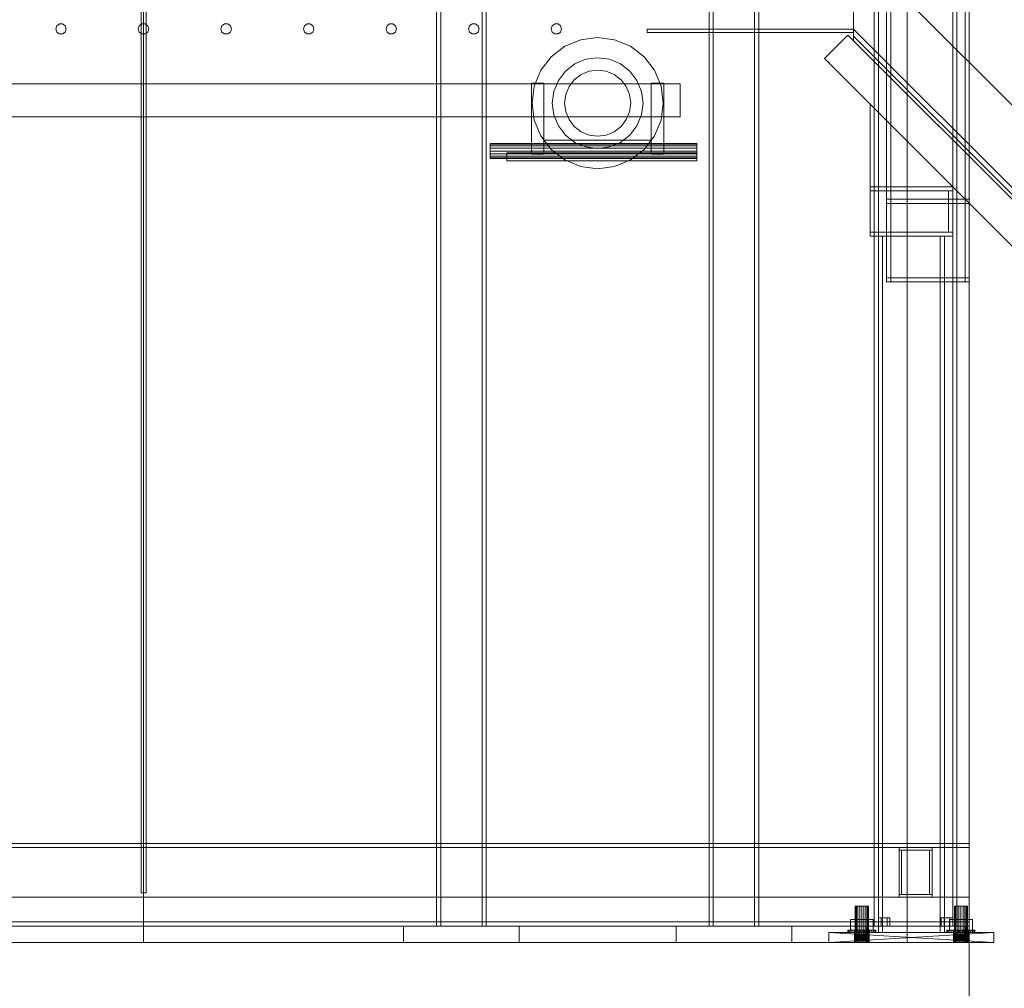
# Model space of a CAD drawing. Header units: millimetres. Extents: x -2233 to 61924, y -68080 to 6847.
# Tile 1023 of 1056: x 59311 to 60504, y -55 to 1118. Entities that reach past the tile are written whole.
import ezdxf

# ---------------------------------------------------------------- set-up
doc = ezdxf.new("R2010")
doc.units = ezdxf.units.MM
for name, color, linetype, lineweight in [('COTAS_O', 1, 'Continuous', 0), ('COTAS_P', 1, 'Continuous', 0), ('lateral_secador', 7, 'Continuous', 0)]:
    doc.layers.add(name, color=color, linetype=linetype, lineweight=lineweight)
doc.dimstyles.new('R19_100', dxfattribs={"dimtxt": 250, "dimasz": 150, "dimexe": 150, "dimexo": 80, "dimgap": 100, "dimtad": 1, "dimtih": 1, "dimtoh": 1, "dimdsep": 46, "dimcen": 0.09, "dimadec": 0, "dimazin": 0, "dimtfac": 1, "dimtdec": 4, "dimtofl": 0, "dimtmove": 0, "dimatfit": 3, "dimfxl": 1, "dimtolj": 1, "dimtzin": 0, "dimarcsym": 0})

# ---------------------------------------------------------------- blocks, each defined once
blk = doc.blocks.new('DIM_R28_29')
at = {"layer": 'COTAS_O'}
for p, q in [((40461.1, 0), (40461.1, -900)), ((60461.1, 0), (60461.1, -900)), ((40461.1, -900), (40611.1, -855)), ((60461.1, -900), (60311.1, -855)), ((40461.1, -900), (60461.1, -900)), ((40461.1, -900), (40611.1, -945)), ((60461.1, -900), (60311.1, -945))]:
    blk.add_line(p, q, dxfattribs=at)
blk.add_text('20000 O', height=250, dxfattribs=at).set_placement((50461.1, -800))
blk = doc.blocks.new('DIM_R28_33')
at = {"layer": 'COTAS_P'}
for p, q in [((112.7, 0), (112.7, -2500)), ((61924.1, 0), (61924.1, -2500)), ((112.7, -2500), (262.7, -2455)), ((61924.1, -2500), (61774.1, -2455)), ((112.7, -2500), (61924.1, -2500)), ((112.7, -2500), (262.7, -2545)), ((61924.1, -2500), (61774.1, -2545))]:
    blk.add_line(p, q, dxfattribs=at)
blk.add_text('61811.43 P', height=250, dxfattribs=at).set_placement((31018.4, -2400))

msp = doc.modelspace()

# ---------------------------------------------------------------- linework, layer by layer
at = {"layer": 'lateral_secador'}
for p, q in [((60386.134, 3000), (60386.134, 0)), ((60461.134, 0), (60461.134, 3000)), ((59458.134, 2925), (59458.134, 60)), ((59461.134, 0), (59461.134, 2925)), ((59464.134, 60), (59464.134, 2925)), ((60346.134, 2925), (60346.134, 20)), ((60351.134, 20), (60351.134, 2925)), ((60441.134, 2925), (60441.134, 20)), ((60446.134, 20), (60446.134, 2925)), ((60461.134, 0), (60461.134, 2925)), ((59816.134, 2556.5), (59816.134, 20)), ((59821.134, 20), (59821.134, 2556.5)), ((59871.134, 2556.5), (59871.134, 20)), ((59876.134, 20), (59876.134, 2556.5)), ((60146.134, 2556.5), (60146.134, 20)), ((60151.134, 20), (60151.134, 2556.5)), ((60201.134, 2556.5), (60201.134, 20)), ((60206.134, 20), (60206.134, 2556.5)), ((60361.134, 1450), (60361.134, 800)), ((60366.134, 800), (60366.134, 1450)), ((60456.134, 1450), (60456.134, 800)), ((60461.134, 800), (60461.134, 1450)), ((60386.134, 1350), (60386.134, 900)), ((60461.134, 900), (60461.134, 1350)), ((60826.134, 701), (60321.134, 1206)), ((60321.134, 1206), (60321.134, 1106)), ((59355.997, 1110.082), (59354.784, 1106.35)), ((59359.172, 1112.389), (59355.997, 1110.082)), ((59363.096, 1112.389), (59359.172, 1112.389)), ((59366.271, 1110.082), (59363.096, 1112.389)), ((59367.484, 1106.35), (59366.271, 1110.082)), ((59455.997, 1110.082), (59454.784, 1106.35)), ((59459.172, 1112.389), (59455.997, 1110.082)), ((59463.096, 1112.389), (59459.172, 1112.389)), ((59466.271, 1110.082), (59463.096, 1112.389)), ((59467.484, 1106.35), (59466.271, 1110.082)), ((59555.997, 1110.082), (59554.784, 1106.35)), ((59559.172, 1112.389), (59555.997, 1110.082)), ((59563.096, 1112.389), (59559.172, 1112.389)), ((59566.271, 1110.082), (59563.096, 1112.389)), ((59567.484, 1106.35), (59566.271, 1110.082)), ((59655.997, 1110.082), (59654.784, 1106.35)), ((59659.172, 1112.389), (59655.997, 1110.082)), ((59663.096, 1112.389), (59659.172, 1112.389)), ((59666.271, 1110.082), (59663.096, 1112.389)), ((59667.484, 1106.35), (59666.271, 1110.082)), ((59755.997, 1110.082), (59754.784, 1106.35)), ((59759.172, 1112.389), (59755.997, 1110.082)), ((59763.096, 1112.389), (59759.172, 1112.389)), ((59766.271, 1110.082), (59763.096, 1112.389)), ((59767.484, 1106.35), (59766.271, 1110.082)), ((59855.997, 1110.082), (59854.784, 1106.35)), ((59859.172, 1112.389), (59855.997, 1110.082)), ((59863.096, 1112.389), (59859.172, 1112.389)), ((59866.271, 1110.082), (59863.096, 1112.389)), ((59867.484, 1106.35), (59866.271, 1110.082)), ((59955.997, 1110.082), (59954.784, 1106.35)), ((59959.172, 1112.389), (59955.997, 1110.082)), ((59963.096, 1112.389), (59959.172, 1112.389)), ((59966.271, 1110.082), (59963.096, 1112.389)), ((59967.484, 1106.35), (59966.271, 1110.082)), ((59354.784, 1106.35), (59355.997, 1102.618)), ((59355.997, 1102.618), (59359.172, 1100.311)), ((59359.172, 1100.311), (59363.096, 1100.311)), ((59363.096, 1100.311), (59366.271, 1102.618)), ((59366.271, 1102.618), (59367.484, 1106.35)), ((59454.784, 1106.35), (59455.997, 1102.618)), ((59455.997, 1102.618), (59459.172, 1100.311)), ((59459.172, 1100.311), (59463.096, 1100.311)), ((59463.096, 1100.311), (59466.271, 1102.618)), ((59466.271, 1102.618), (59467.484, 1106.35)), ((59554.784, 1106.35), (59555.997, 1102.618)), ((59555.997, 1102.618), (59559.172, 1100.311)), ((59559.172, 1100.311), (59563.096, 1100.311)), ((59563.096, 1100.311), (59566.271, 1102.618)), ((59566.271, 1102.618), (59567.484, 1106.35)), ((59654.784, 1106.35), (59655.997, 1102.618)), ((59655.997, 1102.618), (59659.172, 1100.311)), ((59659.172, 1100.311), (59663.096, 1100.311)), ((59663.096, 1100.311), (59666.271, 1102.618)), ((59666.271, 1102.618), (59667.484, 1106.35)), ((59754.784, 1106.35), (59755.997, 1102.618)), ((59755.997, 1102.618), (59759.172, 1100.311)), ((59759.172, 1100.311), (59763.096, 1100.311)), ((59763.096, 1100.311), (59766.271, 1102.618)), ((59766.271, 1102.618), (59767.484, 1106.35)), ((59854.784, 1106.35), (59855.997, 1102.618)), ((59855.997, 1102.618), (59859.172, 1100.311)), ((59859.172, 1100.311), (59863.096, 1100.311)), ((59863.096, 1100.311), (59866.271, 1102.618)), ((59866.271, 1102.618), (59867.484, 1106.35)), ((59954.784, 1106.35), (59955.997, 1102.618)), ((59955.997, 1102.618), (59959.172, 1100.311)), ((59959.172, 1100.311), (59963.096, 1100.311)), ((59963.096, 1100.311), (59966.271, 1102.618)), ((59966.271, 1102.618), (59967.484, 1106.35)), ((60071.134, 1106), (60321.134, 1106)), ((60071.134, 1102), (60071.134, 1106)), ((60071.134, 1102), (60321.134, 1102)), ((60314.063, 1098.929), (60285.779, 1070.645)), ((60314.063, 1098.929), (60574.063, 838.929)), ((60321.134, 1106), (60321.134, 1102)), ((60321.134, 1106), (60826.134, 601)), ((60321.134, 1106), (60321.134, 1097.515)), ((60321.134, 1097.515), (60821.891, 596.757)), ((60321.134, 1097.515), (60321.134, 1091.858)), ((59971.384, 1085.349), (59954.919, 1072.715)), ((59990.558, 1093.291), (59971.384, 1085.349)), ((60011.134, 1096), (59990.558, 1093.291)), ((60031.71, 1093.291), (60011.134, 1096)), ((60050.884, 1085.349), (60031.71, 1093.291)), ((60067.349, 1072.715), (60050.884, 1085.349)), ((60321.134, 1091.858), (60819.063, 593.929)), ((59954.919, 1072.715), (59942.285, 1056.25)), ((59983.634, 1064.131), (59972.243, 1055.391)), ((59996.899, 1069.626), (59983.634, 1064.131)), ((60011.134, 1071.5), (59996.899, 1069.626)), ((60025.369, 1069.626), (60011.134, 1071.5)), ((60038.634, 1064.131), (60025.369, 1069.626)), ((60050.025, 1055.391), (60038.634, 1064.131)), ((60079.983, 1056.25), (60067.349, 1072.715)), ((60285.779, 1070.645), (60545.779, 810.645)), ((59942.285, 1056.25), (59934.343, 1037.076)), ((59972.243, 1055.391), (59963.502, 1044)), ((59991.134, 1051.141), (59982.85, 1044.784)), ((60000.781, 1055.137), (59991.134, 1051.141)), ((60011.134, 1056.5), (60000.781, 1055.137)), ((60021.487, 1055.137), (60011.134, 1056.5)), ((60031.134, 1051.141), (60021.487, 1055.137)), ((60039.418, 1044.784), (60031.134, 1051.141)), ((60058.765, 1044), (60050.025, 1055.391)), ((60087.925, 1037.076), (60079.983, 1056.25)), ((40811.134, 1040), (60111.134, 1040)), ((59931.134, 1040.5), (59946.134, 1040.5)), ((59931.134, 1040.5), (59931.134, 954.5)), ((59946.134, 954.5), (59946.134, 1040.5)), ((59963.502, 1044), (59958.008, 1030.735)), ((59982.85, 1044.784), (59976.493, 1036.5)), ((60045.775, 1036.5), (60039.418, 1044.784)), ((60064.26, 1030.735), (60058.765, 1044)), ((60076.134, 1040.5), (60091.134, 1040.5)), ((60076.134, 1040.5), (60076.134, 954.5)), ((60091.134, 954.5), (60091.134, 1040.5)), ((60111.134, 1000), (60111.134, 1040)), ((59934.343, 1037.076), (59931.634, 1016.5)), ((59958.008, 1030.735), (59956.134, 1016.5)), ((59972.497, 1026.853), (59971.134, 1016.5)), ((59976.493, 1036.5), (59972.497, 1026.853)), ((60049.771, 1026.853), (60045.775, 1036.5)), ((60051.134, 1016.5), (60049.771, 1026.853)), ((60066.134, 1016.5), (60064.26, 1030.735)), ((60090.634, 1016.5), (60087.925, 1037.076)), ((59931.634, 1016.5), (59934.343, 995.924)), ((59956.134, 1016.5), (59958.008, 1002.265)), ((59971.134, 1016.5), (59972.497, 1006.147)), ((60049.771, 1006.147), (60051.134, 1016.5)), ((60064.26, 1002.265), (60066.134, 1016.5)), ((60087.925, 995.924), (60090.634, 1016.5)), ((60341.134, 915.289), (60341.134, 1015.289)), ((60341.134, 1015.289), (60441.134, 915.289)), ((59958.008, 1002.265), (59963.502, 989)), ((59972.497, 1006.147), (59976.493, 996.5)), ((60045.775, 996.5), (60049.771, 1006.147)), ((60058.765, 989), (60064.26, 1002.265)), ((40811.134, 1000), (60111.134, 1000)), ((59934.343, 995.924), (59942.285, 976.75)), ((59976.493, 996.5), (59982.85, 988.216)), ((60039.418, 988.216), (60045.775, 996.5)), ((60079.983, 976.75), (60087.925, 995.924)), ((59963.502, 989), (59972.243, 977.609)), ((59982.85, 988.216), (59991.134, 981.859)), ((59991.134, 981.859), (60000.781, 977.863)), ((60000.781, 977.863), (60011.134, 976.5)), ((60011.134, 976.5), (60021.487, 977.863)), ((60021.487, 977.863), (60031.134, 981.859)), ((60031.134, 981.859), (60039.418, 988.216)), ((60050.025, 977.609), (60058.765, 989)), ((59881.134, 966.815), (59881.134, 967.5)), ((59881.134, 967.5), (60131.134, 967.5)), ((59881.134, 964.864), (59881.134, 966.815)), ((59881.134, 966.815), (60131.134, 966.815)), ((59942.285, 976.75), (59954.919, 960.285)), ((59946.134, 971.5), (60076.134, 971.5)), ((59946.134, 971.5), (59946.134, 956.5)), ((59972.243, 977.609), (59983.634, 968.869)), ((59983.634, 968.869), (59996.899, 963.374)), ((60025.369, 963.374), (60038.634, 968.869)), ((60038.634, 968.869), (60050.025, 977.609)), ((60067.349, 960.285), (60079.983, 976.75)), ((60076.134, 956.5), (60076.134, 971.5)), ((60131.134, 966.815), (60131.134, 967.5)), ((60131.134, 964.864), (60131.134, 966.815)), ((59881.134, 961.944), (59881.134, 964.864)), ((59881.134, 964.864), (60131.134, 964.864)), ((59881.134, 958.5), (59881.134, 961.944)), ((59881.134, 961.944), (60131.134, 961.944)), ((59881.134, 955.056), (59881.134, 958.5)), ((60131.134, 958.5), (59881.134, 958.5)), ((59881.134, 955.056), (59881.134, 952.136)), ((59881.134, 955.056), (60131.134, 955.056)), ((59901.134, 956.5), (60131.134, 956.5)), ((59901.134, 956.5), (59901.134, 946.5)), ((59931.134, 954.5), (59946.134, 954.5)), ((59946.134, 956.5), (60076.134, 956.5)), ((59954.919, 960.285), (59971.384, 947.651)), ((59996.899, 963.374), (60011.134, 961.5)), ((60011.134, 961.5), (60025.369, 963.374)), ((60050.884, 947.651), (60067.349, 960.285)), ((60076.134, 954.5), (60091.134, 954.5)), ((60131.134, 961.944), (60131.134, 964.864)), ((60131.134, 958.5), (60131.134, 961.944)), ((60131.134, 958.5), (60131.134, 955.056)), ((60131.134, 946.5), (60131.134, 956.5)), ((60131.134, 955.056), (60131.134, 952.136)), ((59881.134, 952.136), (59881.134, 950.185)), ((59881.134, 952.136), (60131.134, 952.136)), ((59881.134, 950.185), (59881.134, 949.5)), ((59881.134, 950.185), (60131.134, 950.185)), ((59881.134, 949.5), (60131.134, 949.5)), ((59901.134, 946.5), (60131.134, 946.5)), ((59971.384, 947.651), (59990.558, 939.709)), ((60031.71, 939.709), (60050.884, 947.651)), ((60131.134, 952.136), (60131.134, 950.185)), ((60131.134, 950.185), (60131.134, 949.5)), ((59990.558, 939.709), (60011.134, 937)), ((60011.134, 937), (60031.71, 939.709)), ((60341.134, 915.289), (60441.134, 915.289)), ((60341.134, 915.289), (60341.134, 910.289)), ((60341.134, 910.289), (60441.134, 910.289)), ((60341.134, 910.289), (60346.134, 910.289)), ((60341.134, 910.289), (60341.134, 860.289)), ((60346.134, 860.289), (60346.134, 910.289)), ((60436.134, 910.289), (60441.134, 910.289)), ((60436.134, 910.289), (60436.134, 860.289)), ((60441.134, 910.289), (60441.134, 915.289)), ((60441.134, 860.289), (60441.134, 910.289)), ((60361.134, 900), (60461.134, 900)), ((60361.134, 900), (60361.134, 895)), ((60361.134, 895), (60461.134, 895)), ((60361.134, 895), (60366.134, 895)), ((60361.134, 895), (60361.134, 805)), ((60366.134, 805), (60366.134, 895)), ((60386.134, 900), (60461.134, 900)), ((60386.134, 900), (60386.134, 0)), ((60456.134, 895), (60461.134, 895)), ((60456.134, 895), (60456.134, 805)), ((60461.134, 0), (60461.134, 900)), ((60461.134, 895), (60461.134, 900)), ((60461.134, 805), (60461.134, 895)), ((60341.134, 860.289), (60441.134, 860.289)), ((60341.134, 860.289), (60341.134, 855.289)), ((60341.134, 860.289), (60346.134, 860.289)), ((60436.134, 860.289), (60441.134, 860.289)), ((60441.134, 855.289), (60441.134, 860.289)), ((60341.134, 855.289), (60441.134, 855.289)), ((60351.134, 855.289), (60431.134, 855.289)), ((60351.134, 855.289), (60351.134, 12)), ((60351.134, 855.289), (60356.134, 855.289)), ((60356.134, 12), (60356.134, 855.289)), ((60426.134, 855.289), (60431.134, 855.289)), ((60426.134, 855.289), (60426.134, 12)), ((60431.134, 12), (60431.134, 855.289)), ((60361.134, 805), (60461.134, 805)), ((60361.134, 805), (60361.134, 800)), ((60361.134, 805), (60366.134, 805)), ((60361.134, 800), (60461.134, 800)), ((60361.134, 800), (60366.134, 800)), ((60456.134, 805), (60461.134, 805)), ((60456.134, 800), (60461.134, 800)), ((60461.134, 800), (60461.134, 805)), ((40461.134, 120), (60461.134, 120)), ((60461.134, 115), (60461.134, 120)), ((40461.134, 115), (60461.134, 115)), ((60376.134, 115), (60416.134, 115)), ((60376.134, 115), (60376.134, 112)), ((60376.134, 112), (60416.134, 112)), ((60376.134, 112), (60379.134, 112)), ((60376.134, 112), (60376.134, 58)), ((60379.134, 58), (60379.134, 112)), ((60413.134, 112), (60416.134, 112)), ((60413.134, 112), (60413.134, 58)), ((60416.134, 112), (60416.134, 115)), ((60416.134, 58), (60416.134, 112)), ((60461.134, 25), (60461.134, 115)), ((59458.134, 60), (59464.134, 60)), ((40461.134, 55), (60461.134, 55)), ((60376.134, 58), (60416.134, 58)), ((60376.134, 58), (60376.134, 55)), ((60376.134, 58), (60379.134, 58)), ((60376.134, 55), (60416.134, 55)), ((60413.134, 58), (60416.134, 58)), ((60416.134, 55), (60416.134, 58)), ((60461.134, 0), (60461.134, 55)), ((60323.525, 44), (60323.134, 44)), ((60323.134, 0), (60323.134, 44)), ((60324.662, 44), (60323.525, 44)), ((60323.525, 0), (60323.525, 44)), ((60326.432, 44), (60324.662, 44)), ((60324.662, 0), (60324.662, 44)), ((60328.662, 44), (60326.432, 44)), ((60326.432, 0), (60326.432, 44)), ((60331.134, 44), (60328.662, 44)), ((60328.662, 0), (60328.662, 44)), ((60333.606, 44), (60331.134, 44)), ((60331.134, 0), (60331.134, 44)), ((60335.836, 44), (60333.606, 44)), ((60333.606, 0), (60333.606, 44)), ((60337.606, 44), (60335.836, 44)), ((60335.836, 0), (60335.836, 44)), ((60338.742, 44), (60337.606, 44)), ((60337.606, 0), (60337.606, 44)), ((60339.134, 44), (60338.742, 44)), ((60338.742, 0), (60338.742, 44)), ((60339.134, 44), (60339.134, 0)), ((60443.525, 44), (60443.134, 44)), ((60443.134, 0), (60443.134, 44)), ((60444.662, 44), (60443.525, 44)), ((60443.525, 0), (60443.525, 44)), ((60446.432, 44), (60444.662, 44)), ((60444.662, 0), (60444.662, 44)), ((60448.662, 44), (60446.432, 44)), ((60446.432, 0), (60446.432, 44)), ((60451.134, 44), (60448.662, 44)), ((60448.662, 0), (60448.662, 44)), ((60453.606, 44), (60451.134, 44)), ((60451.134, 0), (60451.134, 44)), ((60455.836, 44), (60453.606, 44)), ((60453.606, 0), (60453.606, 44)), ((60457.606, 44), (60455.836, 44)), ((60455.836, 0), (60455.836, 44)), ((60458.742, 44), (60457.606, 44)), ((60457.606, 0), (60457.606, 44)), ((60459.134, 44), (60458.742, 44)), ((60458.742, 0), (60458.742, 44)), ((60459.134, 44), (60459.134, 0)), ((40461.134, 25), (60461.134, 25)), ((60324.209, 28), (60317.284, 28)), ((60317.284, 15), (60317.284, 28)), ((60338.059, 28), (60324.209, 28)), ((60324.209, 15), (60324.209, 28)), ((60344.984, 28), (60338.059, 28)), ((60338.059, 15), (60338.059, 28)), ((60344.984, 28), (60344.984, 15)), ((60354.634, 30), (60351.134, 30)), ((60351.134, 20), (60351.134, 30)), ((60361.634, 30), (60354.634, 30)), ((60354.634, 20), (60354.634, 30)), ((60365.134, 30), (60361.634, 30)), ((60361.634, 20), (60361.634, 30)), ((60365.134, 30), (60365.134, 20)), ((60430.634, 30), (60427.134, 30)), ((60427.134, 20), (60427.134, 30)), ((60437.634, 30), (60430.634, 30)), ((60430.634, 20), (60430.634, 30)), ((60444.209, 28), (60437.284, 28)), ((60437.284, 15), (60437.284, 28)), ((60441.134, 30), (60437.634, 30)), ((60437.634, 20), (60437.634, 30)), ((60441.134, 30), (60441.134, 20)), ((60458.059, 28), (60444.209, 28)), ((60444.209, 15), (60444.209, 28)), ((60464.984, 28), (60458.059, 28)), ((60458.059, 15), (60458.059, 28)), ((60461.134, 20), (60461.134, 25)), ((60464.984, 28), (60464.984, 15)), ((40461.134, 20), (60461.134, 20)), ((59776.134, 20), (59916.134, 20)), ((59776.134, 20), (59776.134, 0)), ((59816.134, 20), (59876.134, 20)), ((59816.134, 20), (59821.134, 20)), ((59871.134, 20), (59876.134, 20)), ((59916.134, 0), (59916.134, 20)), ((60106.134, 20), (60246.134, 20)), ((60106.134, 20), (60106.134, 0)), ((60146.134, 20), (60206.134, 20)), ((60146.134, 20), (60151.134, 20)), ((60201.134, 20), (60206.134, 20)), ((60246.134, 0), (60246.134, 20)), ((60322.134, 12), (60291.134, 12)), ((60291.134, 12), (60322.441, 12)), ((60291.134, 12), (60323.34, 12)), ((60291.134, 12), (60324.77, 12)), ((60291.134, 12), (60326.634, 12)), ((60291.134, 12), (60328.805, 12)), ((60291.134, 12), (60331.134, 12)), ((60291.134, 12), (60333.463, 12)), ((60491.134, 12), (60291.134, 12)), ((60291.134, 12), (60335.634, 12)), ((60291.134, 12), (60337.498, 12)), ((60491.134, 0), (60291.134, 12)), ((60291.134, 12), (60291.134, 0)), ((60291.134, 0), (60491.134, 12)), ((60314.134, 12), (60314.134, 15)), ((60314.134, 15), (60314.461, 15)), ((60314.134, 15), (60322.634, 15)), ((60314.461, 12), (60314.134, 12)), ((60322.634, 12), (60314.134, 12)), ((60314.461, 12), (60314.461, 15)), ((60314.461, 15), (60315.428, 15)), ((60314.461, 15), (60322.797, 15)), ((60315.428, 12), (60314.461, 12)), ((60322.797, 12), (60314.461, 12)), ((60315.428, 12), (60315.428, 15)), ((60315.428, 15), (60316.999, 15)), ((60315.428, 15), (60323.281, 15)), ((60316.999, 12), (60315.428, 12)), ((60323.281, 12), (60315.428, 12)), ((60316.999, 12), (60316.999, 15)), ((60316.999, 15), (60319.113, 15)), ((60316.999, 15), (60324.066, 15)), ((60319.113, 12), (60316.999, 12)), ((60324.066, 12), (60316.999, 12)), ((60324.209, 15), (60317.284, 15)), ((60319.113, 12), (60319.113, 15)), ((60319.113, 15), (60321.689, 15)), ((60319.113, 15), (60325.123, 15)), ((60321.689, 12), (60319.113, 12)), ((60325.123, 12), (60319.113, 12)), ((60321.689, 12), (60321.689, 15)), ((60321.689, 15), (60324.628, 15)), ((60321.689, 15), (60326.412, 15)), ((60324.628, 12), (60321.689, 12)), ((60326.412, 12), (60321.689, 12)), ((60322.441, 12), (60322.134, 12)), ((60322.134, 0), (60322.441, 12)), ((60322.134, 0), (60322.134, 12)), ((60322.441, 0), (60322.134, 12)), ((60323.34, 12), (60322.441, 12)), ((60322.441, 0), (60323.34, 12)), ((60322.441, 0), (60322.441, 12)), ((60323.34, 0), (60322.441, 12)), ((60322.797, 15), (60322.634, 15)), ((60322.634, 15), (60322.634, 12)), ((60322.634, 12), (60322.797, 12)), ((60323.281, 15), (60322.797, 15)), ((60322.797, 15), (60322.797, 12)), ((60322.797, 12), (60323.281, 12)), ((60324.066, 15), (60323.281, 15)), ((60323.281, 15), (60323.281, 12)), ((60323.281, 12), (60324.066, 12)), ((60324.77, 12), (60323.34, 12)), ((60323.34, 12), (60337.498, 12)), ((60323.34, 0), (60324.77, 12)), ((60323.34, 0), (60323.34, 12)), ((60324.77, 0), (60323.34, 12)), ((60325.123, 15), (60324.066, 15)), ((60324.066, 15), (60324.066, 12)), ((60324.066, 12), (60325.123, 12)), ((60338.059, 15), (60324.209, 15)), ((60324.628, 12), (60324.628, 15)), ((60324.628, 15), (60327.817, 15)), ((60324.628, 15), (60327.881, 15)), ((60327.817, 12), (60324.628, 12)), ((60327.881, 12), (60324.628, 12)), ((60326.634, 12), (60324.77, 12)), ((60324.77, 12), (60337.498, 12)), ((60324.77, 12), (60451.134, 12)), ((60324.77, 12), (60453.463, 12)), ((60324.77, 12), (60455.634, 12)), ((60324.77, 12), (60457.498, 12)), ((60324.77, 0), (60326.634, 12)), ((60324.77, 0), (60324.77, 12)), ((60326.634, 0), (60324.77, 12)), ((60326.412, 15), (60325.123, 15)), ((60325.123, 15), (60325.123, 12)), ((60325.123, 12), (60326.412, 12)), ((60327.881, 15), (60326.412, 15)), ((60326.412, 15), (60326.412, 12)), ((60326.412, 12), (60327.881, 12)), ((60328.805, 12), (60326.634, 12)), ((60326.634, 12), (60457.498, 12)), ((60326.634, 0), (60328.805, 12)), ((60326.634, 0), (60326.634, 12)), ((60328.805, 0), (60326.634, 12)), ((60327.817, 12), (60327.817, 15)), ((60327.817, 15), (60331.134, 15)), ((60327.817, 15), (60329.476, 15)), ((60331.134, 12), (60327.817, 12)), ((60329.476, 12), (60327.817, 12)), ((60329.476, 15), (60327.881, 15)), ((60327.881, 15), (60327.881, 12)), ((60327.881, 12), (60329.476, 12)), ((60331.134, 12), (60328.805, 12)), ((60328.805, 12), (60491.134, 12)), ((60328.805, 12), (60457.498, 12)), ((60328.805, 0), (60331.134, 12)), ((60328.805, 0), (60328.805, 12)), ((60331.134, 0), (60328.805, 12)), ((60331.134, 15), (60329.476, 15)), ((60329.476, 15), (60329.476, 12)), ((60329.476, 12), (60331.134, 12)), ((60331.134, 12), (60331.134, 15)), ((60331.134, 15), (60334.45, 15)), ((60332.792, 15), (60331.134, 15)), ((60331.134, 12), (60333.463, 12)), ((60442.134, 12), (60331.134, 12)), ((60442.441, 12), (60331.134, 12)), ((60443.34, 12), (60331.134, 12)), ((60331.134, 12), (60491.134, 12)), ((60444.77, 12), (60331.134, 12)), ((60446.634, 12), (60331.134, 12)), ((60448.805, 12), (60331.134, 12)), ((60451.134, 12), (60331.134, 12)), ((60331.134, 12), (60457.498, 12)), ((60331.134, 0), (60333.463, 12)), ((60331.134, 0), (60331.134, 12)), ((60333.463, 0), (60331.134, 12)), ((60334.45, 12), (60331.134, 12)), ((60331.134, 12), (60332.792, 12)), ((60334.387, 15), (60332.792, 15)), ((60332.792, 15), (60332.792, 12)), ((60334.45, 15), (60332.792, 15)), ((60332.792, 12), (60334.387, 12)), ((60332.792, 12), (60334.45, 12)), ((60333.463, 12), (60335.634, 12)), ((60442.134, 12), (60333.463, 12)), ((60442.441, 12), (60333.463, 12)), ((60333.463, 0), (60335.634, 12)), ((60333.463, 0), (60333.463, 12)), ((60335.634, 0), (60333.463, 12)), ((60335.856, 15), (60334.387, 15)), ((60334.387, 15), (60334.387, 12)), ((60337.639, 15), (60334.387, 15)), ((60334.387, 12), (60335.856, 12)), ((60334.387, 12), (60337.639, 12)), ((60334.45, 12), (60334.45, 15)), ((60334.45, 15), (60337.639, 15)), ((60337.639, 12), (60334.45, 12)), ((60335.634, 12), (60337.498, 12)), ((60442.134, 12), (60335.634, 12)), ((60442.441, 12), (60335.634, 12)), ((60491.134, 12), (60335.634, 12)), ((60335.634, 12), (60451.134, 12)), ((60335.634, 0), (60337.498, 12)), ((60335.634, 0), (60335.634, 12)), ((60337.498, 0), (60335.634, 12)), ((60337.144, 15), (60335.856, 15)), ((60335.856, 15), (60335.856, 12)), ((60340.579, 15), (60335.856, 15)), ((60335.856, 12), (60337.144, 12)), ((60335.856, 12), (60340.579, 12)), ((60336.134, 20), (60456.134, 20)), ((60336.134, 20), (60336.134, 0)), ((60338.201, 15), (60337.144, 15)), ((60337.144, 15), (60337.144, 12)), ((60343.155, 15), (60337.144, 15)), ((60337.144, 12), (60338.201, 12)), ((60337.144, 12), (60343.155, 12)), ((60337.498, 12), (60338.928, 12)), ((60442.134, 12), (60337.498, 12)), ((60442.441, 12), (60337.498, 12)), ((60337.498, 12), (60451.134, 12)), ((60337.498, 0), (60338.928, 12)), ((60337.498, 0), (60337.498, 12)), ((60338.928, 0), (60337.498, 12)), ((60337.639, 12), (60337.639, 15)), ((60337.639, 15), (60340.579, 15)), ((60340.579, 12), (60337.639, 12)), ((60338.059, 15), (60344.984, 15)), ((60338.987, 15), (60338.201, 15)), ((60338.201, 15), (60338.201, 12)), ((60345.269, 15), (60338.201, 15)), ((60338.201, 12), (60338.987, 12)), ((60338.201, 12), (60345.269, 12)), ((60338.928, 12), (60339.827, 12)), ((60442.134, 12), (60338.928, 12)), ((60442.441, 12), (60338.928, 12)), ((60338.928, 12), (60451.134, 12)), ((60338.928, 0), (60339.827, 12)), ((60338.928, 0), (60338.928, 12)), ((60339.827, 0), (60338.928, 12)), ((60339.471, 15), (60338.987, 15)), ((60338.987, 15), (60338.987, 12)), ((60346.84, 15), (60338.987, 15)), ((60338.987, 12), (60339.471, 12)), ((60338.987, 12), (60346.84, 12)), ((60339.634, 15), (60339.471, 15)), ((60339.471, 15), (60339.471, 12)), ((60347.807, 15), (60339.471, 15)), ((60339.471, 12), (60339.634, 12)), ((60339.471, 12), (60347.807, 12)), ((60339.634, 12), (60339.634, 15)), ((60339.634, 15), (60348.134, 15)), ((60348.134, 12), (60339.634, 12)), ((60339.827, 12), (60340.134, 12)), ((60442.134, 12), (60339.827, 12)), ((60442.441, 12), (60339.827, 12)), ((60339.827, 12), (60451.134, 12)), ((60339.827, 0), (60340.134, 12)), ((60339.827, 0), (60339.827, 12)), ((60340.134, 0), (60339.827, 12)), ((60340.134, 12), (60442.134, 12)), ((60442.441, 12), (60340.134, 12)), ((60340.134, 12), (60443.34, 12)), ((60340.134, 12), (60444.77, 12)), ((60340.134, 12), (60446.634, 12)), ((60340.134, 12), (60448.805, 12)), ((60340.134, 12), (60451.134, 12)), ((60340.134, 12), (60340.134, 0)), ((60340.579, 12), (60340.579, 15)), ((60340.579, 15), (60343.155, 15)), ((60343.155, 12), (60340.579, 12)), ((60343.155, 12), (60343.155, 15)), ((60343.155, 15), (60345.269, 15)), ((60345.269, 12), (60343.155, 12)), ((60345.269, 12), (60345.269, 15)), ((60345.269, 15), (60346.84, 15)), ((60346.84, 12), (60345.269, 12)), ((60346.134, 20), (60446.134, 20)), ((60346.134, 20), (60351.134, 20)), ((60346.84, 12), (60346.84, 15)), ((60346.84, 15), (60347.807, 15)), ((60347.807, 12), (60346.84, 12)), ((60347.807, 12), (60347.807, 15)), ((60347.807, 15), (60348.134, 15)), ((60348.134, 12), (60347.807, 12)), ((60348.134, 15), (60348.134, 12)), ((60354.634, 20), (60351.134, 20)), ((60351.134, 12), (60431.134, 12)), ((60351.134, 12), (60356.134, 12)), ((60361.634, 20), (60354.634, 20)), ((60361.634, 20), (60365.134, 20)), ((60426.134, 12), (60431.134, 12)), ((60430.634, 20), (60427.134, 20)), ((60437.634, 20), (60430.634, 20)), ((60434.134, 12), (60434.134, 15)), ((60434.134, 15), (60434.461, 15)), ((60434.134, 15), (60442.634, 15)), ((60434.461, 12), (60434.134, 12)), ((60442.634, 12), (60434.134, 12)), ((60434.461, 12), (60434.461, 15)), ((60434.461, 15), (60435.428, 15)), ((60434.461, 15), (60442.797, 15)), ((60435.428, 12), (60434.461, 12)), ((60442.797, 12), (60434.461, 12)), ((60435.428, 12), (60435.428, 15)), ((60435.428, 15), (60436.999, 15)), ((60435.428, 15), (60443.281, 15)), ((60436.999, 12), (60435.428, 12)), ((60443.281, 12), (60435.428, 12)), ((60436.999, 12), (60436.999, 15)), ((60436.999, 15), (60439.113, 15)), ((60436.999, 15), (60444.066, 15)), ((60439.113, 12), (60436.999, 12)), ((60444.066, 12), (60436.999, 12)), ((60444.209, 15), (60437.284, 15)), ((60437.634, 20), (60441.134, 20)), ((60439.113, 12), (60439.113, 15)), ((60439.113, 15), (60441.689, 15)), ((60439.113, 15), (60445.123, 15)), ((60441.689, 12), (60439.113, 12)), ((60445.123, 12), (60439.113, 12)), ((60441.134, 20), (60446.134, 20)), ((60441.689, 12), (60441.689, 15)), ((60441.689, 15), (60444.628, 15)), ((60441.689, 15), (60446.412, 15)), ((60444.628, 12), (60441.689, 12)), ((60446.412, 12), (60441.689, 12)), ((60442.134, 12), (60442.441, 12)), ((60442.134, 0), (60442.441, 12)), ((60442.134, 0), (60442.134, 12)), ((60442.441, 0), (60442.134, 12)), ((60443.34, 12), (60442.441, 12)), ((60442.441, 0), (60443.34, 12)), ((60442.441, 0), (60442.441, 12)), ((60443.34, 0), (60442.441, 12)), ((60442.797, 15), (60442.634, 15)), ((60442.634, 15), (60442.634, 12)), ((60442.634, 12), (60442.797, 12)), ((60443.281, 15), (60442.797, 15)), ((60442.797, 15), (60442.797, 12)), ((60442.797, 12), (60443.281, 12)), ((60444.066, 15), (60443.281, 15)), ((60443.281, 15), (60443.281, 12)), ((60443.281, 12), (60444.066, 12)), ((60444.77, 12), (60443.34, 12)), ((60443.34, 0), (60444.77, 12)), ((60443.34, 0), (60443.34, 12)), ((60444.77, 0), (60443.34, 12)), ((60445.123, 15), (60444.066, 15)), ((60444.066, 15), (60444.066, 12)), ((60444.066, 12), (60445.123, 12)), ((60458.059, 15), (60444.209, 15)), ((60444.628, 12), (60444.628, 15)), ((60444.628, 15), (60447.817, 15)), ((60444.628, 15), (60447.881, 15)), ((60447.817, 12), (60444.628, 12)), ((60447.881, 12), (60444.628, 12)), ((60446.634, 12), (60444.77, 12)), ((60444.77, 0), (60446.634, 12)), ((60444.77, 0), (60444.77, 12)), ((60446.634, 0), (60444.77, 12)), ((60446.412, 15), (60445.123, 15)), ((60445.123, 15), (60445.123, 12)), ((60445.123, 12), (60446.412, 12)), ((60447.881, 15), (60446.412, 15)), ((60446.412, 15), (60446.412, 12)), ((60446.412, 12), (60447.881, 12)), ((60448.805, 12), (60446.634, 12)), ((60446.634, 12), (60491.134, 12)), ((60446.634, 0), (60448.805, 12)), ((60446.634, 0), (60446.634, 12)), ((60448.805, 0), (60446.634, 12)), ((60447.817, 12), (60447.817, 15)), ((60447.817, 15), (60451.134, 15)), ((60447.817, 15), (60449.476, 15)), ((60451.134, 12), (60447.817, 12)), ((60449.476, 12), (60447.817, 12)), ((60449.476, 15), (60447.881, 15)), ((60447.881, 15), (60447.881, 12)), ((60447.881, 12), (60449.476, 12)), ((60451.134, 12), (60448.805, 12)), ((60448.805, 12), (60491.134, 12)), ((60448.805, 0), (60451.134, 12)), ((60448.805, 0), (60448.805, 12)), ((60451.134, 0), (60448.805, 12)), ((60451.134, 15), (60449.476, 15)), ((60449.476, 15), (60449.476, 12)), ((60449.476, 12), (60451.134, 12)), ((60451.134, 12), (60451.134, 15)), ((60451.134, 15), (60454.45, 15)), ((60452.792, 15), (60451.134, 15)), ((60491.134, 12), (60451.134, 12)), ((60453.463, 12), (60451.134, 12)), ((60451.134, 12), (60457.498, 12)), ((60451.134, 12), (60458.928, 12)), ((60451.134, 12), (60459.827, 12)), ((60451.134, 12), (60460.134, 12)), ((60451.134, 0), (60453.463, 12)), ((60451.134, 0), (60451.134, 12)), ((60453.463, 0), (60451.134, 12)), ((60454.45, 12), (60451.134, 12)), ((60451.134, 12), (60452.792, 12)), ((60454.387, 15), (60452.792, 15)), ((60452.792, 15), (60452.792, 12)), ((60454.45, 15), (60452.792, 15)), ((60452.792, 12), (60454.387, 12)), ((60452.792, 12), (60454.45, 12)), ((60491.134, 12), (60453.463, 12)), ((60455.634, 12), (60453.463, 12)), ((60453.463, 12), (60460.134, 12)), ((60453.463, 0), (60455.634, 12)), ((60453.463, 0), (60453.463, 12)), ((60455.634, 0), (60453.463, 12)), ((60455.856, 15), (60454.387, 15)), ((60454.387, 15), (60454.387, 12)), ((60457.639, 15), (60454.387, 15)), ((60454.387, 12), (60455.856, 12)), ((60454.387, 12), (60457.639, 12)), ((60454.45, 12), (60454.45, 15)), ((60454.45, 15), (60457.639, 15)), ((60457.639, 12), (60454.45, 12)), ((60491.134, 12), (60455.634, 12)), ((60457.498, 12), (60455.634, 12)), ((60460.134, 12), (60455.634, 12)), ((60455.634, 0), (60457.498, 12)), ((60455.634, 0), (60455.634, 12)), ((60457.498, 0), (60455.634, 12)), ((60457.144, 15), (60455.856, 15)), ((60455.856, 15), (60455.856, 12)), ((60460.579, 15), (60455.856, 15)), ((60455.856, 12), (60457.144, 12)), ((60455.856, 12), (60460.579, 12)), ((60456.134, 0), (60456.134, 20)), ((60458.201, 15), (60457.144, 15)), ((60457.144, 15), (60457.144, 12)), ((60463.155, 15), (60457.144, 15)), ((60457.144, 12), (60458.201, 12)), ((60457.144, 12), (60463.155, 12)), ((60491.134, 12), (60457.498, 12)), ((60458.928, 12), (60457.498, 12)), ((60460.134, 12), (60457.498, 12)), ((60457.498, 0), (60458.928, 12)), ((60457.498, 0), (60457.498, 12)), ((60458.928, 0), (60457.498, 12)), ((60457.639, 12), (60457.639, 15)), ((60457.639, 15), (60460.579, 15)), ((60460.579, 12), (60457.639, 12)), ((60458.059, 15), (60464.984, 15)), ((60458.987, 15), (60458.201, 15)), ((60458.201, 15), (60458.201, 12)), ((60465.269, 15), (60458.201, 15)), ((60458.201, 12), (60458.987, 12)), ((60458.201, 12), (60465.269, 12)), ((60491.134, 12), (60458.928, 12)), ((60459.827, 12), (60458.928, 12)), ((60460.134, 12), (60458.928, 12)), ((60458.928, 0), (60459.827, 12)), ((60458.928, 0), (60458.928, 12)), ((60459.827, 0), (60458.928, 12)), ((60459.471, 15), (60458.987, 15)), ((60458.987, 15), (60458.987, 12)), ((60466.84, 15), (60458.987, 15)), ((60458.987, 12), (60459.471, 12)), ((60458.987, 12), (60466.84, 12)), ((60459.634, 15), (60459.471, 15)), ((60459.471, 15), (60459.471, 12)), ((60467.807, 15), (60459.471, 15)), ((60459.471, 12), (60459.634, 12)), ((60459.471, 12), (60467.807, 12)), ((60459.634, 12), (60459.634, 15)), ((60459.634, 15), (60468.134, 15)), ((60468.134, 12), (60459.634, 12)), ((60491.134, 12), (60459.827, 12)), ((60460.134, 12), (60459.827, 12)), ((60459.827, 0), (60460.134, 12)), ((60459.827, 0), (60459.827, 12)), ((60460.134, 0), (60459.827, 12)), ((60491.134, 12), (60460.134, 12)), ((60460.134, 12), (60460.134, 0)), ((60460.579, 12), (60460.579, 15)), ((60460.579, 15), (60463.155, 15)), ((60463.155, 12), (60460.579, 12)), ((60463.155, 12), (60463.155, 15)), ((60463.155, 15), (60465.269, 15)), ((60465.269, 12), (60463.155, 12)), ((60465.269, 12), (60465.269, 15)), ((60465.269, 15), (60466.84, 15)), ((60466.84, 12), (60465.269, 12)), ((60466.84, 12), (60466.84, 15)), ((60466.84, 15), (60467.807, 15)), ((60467.807, 12), (60466.84, 12)), ((60467.807, 12), (60467.807, 15)), ((60467.807, 15), (60468.134, 15)), ((60468.134, 12), (60467.807, 12)), ((60468.134, 15), (60468.134, 12)), ((60491.134, 0), (60491.134, 12)), ((40461.134, 0), (60461.134, 0)), ((58461.134, 0), (59461.134, 0)), ((59461.134, 0), (60461.134, 0)), ((59776.134, 0), (59916.134, 0)), ((60106.134, 0), (60246.134, 0)), ((60291.134, 0), (60322.134, 0)), ((60322.441, 0), (60291.134, 0)), ((60323.34, 0), (60291.134, 0)), ((60324.77, 0), (60291.134, 0)), ((60326.634, 0), (60291.134, 0)), ((60328.805, 0), (60291.134, 0)), ((60331.134, 0), (60291.134, 0)), ((60333.463, 0), (60291.134, 0)), ((60291.134, 0), (60491.134, 0)), ((60335.634, 0), (60291.134, 0)), ((60337.498, 0), (60291.134, 0)), ((60322.134, 0), (60322.441, 0)), ((60322.441, 0), (60323.34, 0)), ((60323.525, 0), (60323.134, 0)), ((60323.34, 0), (60324.77, 0)), ((60337.498, 0), (60323.34, 0)), ((60324.662, 0), (60323.525, 0)), ((60326.432, 0), (60324.662, 0)), ((60324.77, 0), (60326.634, 0)), ((60337.498, 0), (60324.77, 0)), ((60451.134, 0), (60324.77, 0)), ((60453.463, 0), (60324.77, 0)), ((60455.634, 0), (60324.77, 0)), ((60457.498, 0), (60324.77, 0)), ((60328.662, 0), (60326.432, 0)), ((60326.634, 0), (60328.805, 0)), ((60457.498, 0), (60326.634, 0)), ((60331.134, 0), (60328.662, 0)), ((60328.805, 0), (60331.134, 0)), ((60491.134, 0), (60328.805, 0)), ((60457.498, 0), (60328.805, 0)), ((60333.463, 0), (60331.134, 0)), ((60331.134, 0), (60442.134, 0)), ((60331.134, 0), (60442.441, 0)), ((60331.134, 0), (60443.34, 0)), ((60491.134, 0), (60331.134, 0)), ((60331.134, 0), (60444.77, 0)), ((60331.134, 0), (60446.634, 0)), ((60331.134, 0), (60448.805, 0)), ((60331.134, 0), (60451.134, 0)), ((60457.498, 0), (60331.134, 0)), ((60333.606, 0), (60331.134, 0)), ((60335.634, 0), (60333.463, 0)), ((60333.463, 0), (60442.134, 0)), ((60333.463, 0), (60442.441, 0)), ((60335.836, 0), (60333.606, 0)), ((60337.498, 0), (60335.634, 0)), ((60335.634, 0), (60442.134, 0)), ((60335.634, 0), (60442.441, 0)), ((60335.634, 0), (60491.134, 0)), ((60451.134, 0), (60335.634, 0)), ((60337.606, 0), (60335.836, 0)), ((60336.134, 0), (60456.134, 0)), ((60338.928, 0), (60337.498, 0)), ((60337.498, 0), (60442.134, 0)), ((60337.498, 0), (60442.441, 0)), ((60451.134, 0), (60337.498, 0)), ((60338.742, 0), (60337.606, 0)), ((60338.742, 0), (60339.134, 0)), ((60339.827, 0), (60338.928, 0)), ((60338.928, 0), (60442.134, 0)), ((60338.928, 0), (60442.441, 0)), ((60451.134, 0), (60338.928, 0)), ((60340.134, 0), (60339.827, 0)), ((60339.827, 0), (60442.134, 0)), ((60339.827, 0), (60442.441, 0)), ((60451.134, 0), (60339.827, 0)), ((60442.134, 0), (60340.134, 0)), ((60340.134, 0), (60442.441, 0)), ((60443.34, 0), (60340.134, 0)), ((60444.77, 0), (60340.134, 0)), ((60446.634, 0), (60340.134, 0)), ((60448.805, 0), (60340.134, 0)), ((60451.134, 0), (60340.134, 0)), ((60386.134, 0), (60461.134, 0)), ((60442.441, 0), (60442.134, 0)), ((60442.441, 0), (60443.34, 0)), ((60443.525, 0), (60443.134, 0)), ((60443.34, 0), (60444.77, 0)), ((60444.662, 0), (60443.525, 0)), ((60446.432, 0), (60444.662, 0)), ((60444.77, 0), (60446.634, 0)), ((60448.662, 0), (60446.432, 0)), ((60446.634, 0), (60448.805, 0)), ((60491.134, 0), (60446.634, 0)), ((60451.134, 0), (60448.662, 0)), ((60448.805, 0), (60451.134, 0)), ((60491.134, 0), (60448.805, 0)), ((60451.134, 0), (60491.134, 0)), ((60451.134, 0), (60453.463, 0)), ((60457.498, 0), (60451.134, 0)), ((60458.928, 0), (60451.134, 0)), ((60459.827, 0), (60451.134, 0)), ((60460.134, 0), (60451.134, 0)), ((60453.606, 0), (60451.134, 0)), ((60453.463, 0), (60491.134, 0)), ((60453.463, 0), (60455.634, 0)), ((60460.134, 0), (60453.463, 0)), ((60455.836, 0), (60453.606, 0)), ((60455.634, 0), (60491.134, 0)), ((60455.634, 0), (60457.498, 0)), ((60455.634, 0), (60460.134, 0)), ((60457.606, 0), (60455.836, 0)), ((60457.498, 0), (60491.134, 0)), ((60457.498, 0), (60458.928, 0)), ((60457.498, 0), (60460.134, 0)), ((60458.742, 0), (60457.606, 0)), ((60458.742, 0), (60459.134, 0)), ((60458.928, 0), (60491.134, 0)), ((60458.928, 0), (60459.827, 0)), ((60458.928, 0), (60460.134, 0)), ((60459.827, 0), (60491.134, 0)), ((60459.827, 0), (60460.134, 0)), ((60460.134, 0), (60491.134, 0))]:
    msp.add_line(p, q, dxfattribs=at)

# ---------------------------------------------------------------- dimensions: what is measured, and where the dimension line sits
at = {"layer": 'COTAS_O'}
dim = msp.add_aligned_dim(p1=(40461.134, 0), p2=(60461.134, 0), distance=-900, text='<> O', dimstyle='R19_100', dxfattribs=at)
dim.commit()
dim.dimension.update_dxf_attribs({"geometry": 'DIM_R28_29', "text_midpoint": (50461.134, -900)})
at = {"layer": 'COTAS_P'}
dim = msp.add_aligned_dim(p1=(112.7, 0), p2=(61924.134, 0), distance=-2500, text='<> P', dimstyle='R19_100', dxfattribs=at)
dim.commit()
dim.dimension.update_dxf_attribs({"geometry": 'DIM_R28_33', "text_midpoint": (31018.417, -2500)})

doc.saveas('drawing.dxf')
